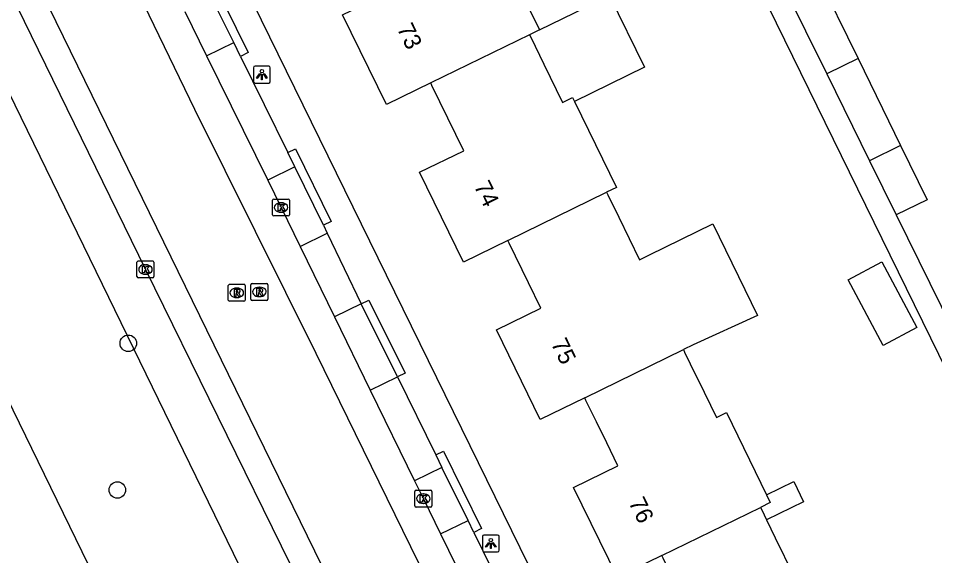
# Model space of a CAD drawing. Extents: x 160457 to 162082, y 388340 to 389736.
# Drawn here: x 161236.4 to 161290.5, y 388937.3 to 388969 of the extents above; entities that cross this region are included whole.
import ezdxf

# ---------------------------------------------------------------- set-up
doc = ezdxf.new("R2010")
doc.units = 0
for name, color, linetype in [('IMGEO_Boom', 7, 'Continuous'), ('IMGEO_Groenvoorziening', 7, 'Continuous'), ('IMGEO_Kolk', 7, 'Continuous'), ('IMGEO_Lichtpunt', 7, 'Continuous'), ('IMGEO_Pand', 7, 'Continuous'), ('IMGEO_Pand_nummerreeks', 7, 'Continuous'), ('IMGEO_Parkeervlak_open', 7, 'Continuous'), ('IMGEO_Rijbaan_lokaal_gesloten', 7, 'Continuous'), ('IMGEO_Rioolput', 7, 'Continuous'), ('IMGEO_Voetpad_open', 7, 'Continuous'), ('IMGEO_Waterloop', 7, 'Continuous')]:
    doc.layers.add(name, color=color, linetype=linetype)

msp = doc.modelspace()

# ---------------------------------------------------------------- linework, layer by layer
at = {"layer": 'IMGEO_Boom'}
for centre in [(161242.887, 388949.822), (161242.242, 388941.158)]:
    msp.add_circle(centre, 0.489, dxfattribs=at)
at = {"layer": 'IMGEO_Groenvoorziening'}
msp.add_lwpolyline([(161169.682, 389082.224), (161176.809, 389085.842), (161261.619, 388911.68)], dxfattribs=at)
at = {"layer": 'IMGEO_Kolk'}
for p, q in [((161251.408, 388957.416), (161251.408, 388958.268)), ((161251.483, 388958.342), (161252.335, 388958.342)), ((161252.409, 388958.268), (161252.409, 388957.416)), ((161251.896, 388958.122), (161251.921, 388958.122)), ((161252.335, 388957.342), (161251.483, 388957.342)), ((161251.919, 388957.562), (161251.894, 388957.562)), ((161243.4, 388953.757), (161243.4, 388954.609)), ((161243.475, 388954.683), (161244.327, 388954.683)), ((161243.888, 388954.463), (161243.913, 388954.463)), ((161244.401, 388954.609), (161244.401, 388953.757)), ((161243.911, 388953.903), (161243.886, 388953.903)), ((161244.327, 388953.683), (161243.475, 388953.683)), ((161259.809, 388940.221), (161259.809, 388941.073)), ((161259.884, 388941.147), (161260.736, 388941.147)), ((161260.297, 388940.927), (161260.322, 388940.927)), ((161260.81, 388941.073), (161260.81, 388940.221)), ((161260.32, 388940.367), (161260.295, 388940.367)), ((161260.736, 388940.147), (161259.884, 388940.147))]:
    msp.add_line(p, q, dxfattribs=at)
for points in [[(161251.408, 388957.416), (161251.408, 388958.268)], [(161251.483, 388958.342), (161252.335, 388958.342)], [(161252.409, 388958.268), (161252.409, 388957.416)], [(161251.729, 388958.042), (161251.852, 388958.042), (161251.852, 388957.891), (161251.982, 388958.042), (161252.146, 388958.042), (161252, 388957.891), (161252.153, 388957.642), (161252.001, 388957.642), (161251.916, 388957.806), (161251.852, 388957.739), (161251.852, 388957.642), (161251.729, 388957.642), (161251.729, 388958.042)], [(161252.335, 388957.342), (161251.483, 388957.342)], [(161243.4, 388953.757), (161243.4, 388954.609)], [(161243.475, 388954.683), (161244.327, 388954.683)], [(161243.721, 388954.383), (161243.844, 388954.383), (161243.844, 388954.232), (161243.974, 388954.383), (161244.138, 388954.383), (161243.992, 388954.232), (161244.145, 388953.983), (161243.993, 388953.983), (161243.908, 388954.147), (161243.844, 388954.08), (161243.844, 388953.983), (161243.721, 388953.983), (161243.721, 388954.383)], [(161244.401, 388954.609), (161244.401, 388953.757)], [(161244.327, 388953.683), (161243.475, 388953.683)], [(161259.809, 388940.221), (161259.809, 388941.073)], [(161259.884, 388941.147), (161260.736, 388941.147)], [(161260.13, 388940.847), (161260.253, 388940.847), (161260.253, 388940.696), (161260.383, 388940.847), (161260.547, 388940.847), (161260.401, 388940.696), (161260.554, 388940.447), (161260.402, 388940.447), (161260.317, 388940.611), (161260.253, 388940.544), (161260.253, 388940.447), (161260.13, 388940.447), (161260.13, 388940.847)], [(161260.81, 388941.073), (161260.81, 388940.221)], [(161260.736, 388940.147), (161259.884, 388940.147)]]:
    msp.add_lwpolyline(points, dxfattribs=at)
for centre, start, end in [((161251.485, 388958.266), 91.552, 178.448), ((161251.485, 388958.266), 91.552, 178.448), ((161252.333, 388958.266), 1.552, 88.448), ((161252.333, 388958.266), 1.552, 88.448), ((161251.485, 388957.418), 181.552, 268.448), ((161251.485, 388957.418), 181.552, 268.448), ((161252.333, 388957.418), 271.552, 358.448), ((161252.333, 388957.418), 271.552, 358.448), ((161243.477, 388954.607), 91.552, 178.448), ((161243.477, 388954.607), 91.552, 178.448), ((161244.325, 388954.607), 1.552, 88.448), ((161244.325, 388954.607), 1.552, 88.448), ((161243.477, 388953.759), 181.552, 268.448), ((161243.477, 388953.759), 181.552, 268.448), ((161244.325, 388953.759), 271.552, 358.448), ((161244.325, 388953.759), 271.552, 358.448), ((161259.886, 388941.071), 91.552, 178.448), ((161259.886, 388941.071), 91.552, 178.448), ((161260.734, 388941.071), 1.552, 88.448), ((161260.734, 388941.071), 1.552, 88.448), ((161259.886, 388940.223), 181.552, 268.448), ((161259.886, 388940.223), 181.552, 268.448), ((161260.734, 388940.223), 271.552, 358.448), ((161260.734, 388940.223), 271.552, 358.448)]:
    msp.add_arc(centre, 0.0765, start, end, dxfattribs=at)
for centre, major_axis, ratio, start_param, end_param in [((161251.895, 388957.842), (-0.387, 0.002), 0.722429, 4.712389, 7.853982), ((161251.92, 388957.842), (-0.39, 0.002), 0.717154, 1.570796, 4.712389), ((161243.887, 388954.183), (-0.387, 0.002), 0.722429, 4.712389, 7.853982), ((161243.912, 388954.183), (-0.39, 0.002), 0.717154, 1.570796, 4.712389), ((161260.296, 388940.647), (-0.387, 0.002), 0.722429, 4.712389, 7.853982), ((161260.321, 388940.647), (-0.39, 0.002), 0.717154, 1.570796, 4.712389)]:
    msp.add_ellipse(centre, major_axis=major_axis, ratio=ratio, start_param=start_param, end_param=end_param, dxfattribs=at)
at = {"layer": 'IMGEO_Lichtpunt'}
for p, q in [((161250.277, 388966.093), (161250.277, 388965.286)), ((161250.277, 388966.093), (161250.277, 388965.286)), ((161251.179, 388966.188), (161250.371, 388966.188)), ((161251.179, 388966.188), (161250.371, 388966.188)), ((161251.273, 388965.286), (161251.273, 388966.093)), ((161251.273, 388965.286), (161251.273, 388966.093)), ((161250.371, 388965.192), (161251.179, 388965.192)), ((161250.371, 388965.192), (161251.179, 388965.192)), ((161263.793, 388938.403), (161263.793, 388937.596)), ((161263.793, 388938.403), (161263.793, 388937.596)), ((161264.695, 388938.498), (161263.887, 388938.498)), ((161264.695, 388938.498), (161263.887, 388938.498)), ((161264.789, 388937.596), (161264.789, 388938.403)), ((161264.789, 388937.596), (161264.789, 388938.403)), ((161263.887, 388937.502), (161264.695, 388937.502)), ((161263.887, 388937.502), (161264.695, 388937.502))]:
    msp.add_line(p, q, dxfattribs=at)
for points in [[(161250.651, 388965.757), (161250.69, 388965.729), (161250.502, 388965.467), (161250.464, 388965.494), (161250.651, 388965.757)], [(161250.863, 388965.729), (161250.901, 388965.756), (161251.088, 388965.494), (161251.049, 388965.466), (161250.863, 388965.729)], [(161250.753, 388965.709), (161250.8, 388965.709), (161250.8, 388965.387), (161250.753, 388965.387), (161250.753, 388965.709)], [(161264.167, 388938.067), (161264.206, 388938.039), (161264.018, 388937.777), (161263.98, 388937.804), (161264.167, 388938.067)], [(161264.269, 388938.019), (161264.316, 388938.019), (161264.316, 388937.697), (161264.269, 388937.697), (161264.269, 388938.019)], [(161264.379, 388938.039), (161264.417, 388938.066), (161264.604, 388937.804), (161264.565, 388937.776), (161264.379, 388938.039)]]:
    msp.add_lwpolyline(points, dxfattribs=at)
for centre in [(161250.776, 388965.891), (161264.292, 388938.201)]:
    msp.add_circle(centre, 0.0994, dxfattribs=at)
for centre, start, end in [((161250.371, 388966.093), 90, 180), ((161250.371, 388966.093), 90, 180), ((161251.179, 388966.093), 0, 90), ((161251.179, 388966.093), 0, 90), ((161250.371, 388965.286), 180, 270), ((161250.371, 388965.286), 180, 270), ((161251.179, 388965.286), 270, 0), ((161251.179, 388965.286), 270, 360), ((161263.887, 388938.403), 90, 180), ((161263.887, 388938.403), 90, 180), ((161264.695, 388938.403), 0, 90), ((161264.695, 388938.403), 0, 90), ((161263.887, 388937.596), 180, 270), ((161263.887, 388937.596), 180, 270), ((161264.695, 388937.596), 270, 0), ((161264.695, 388937.596), 270, 360)]:
    msp.add_arc(centre, 0.0946, start, end, dxfattribs=at)
at = {"layer": 'IMGEO_Pand'}
for points in [[(161262.616, 388977.638), (161262.691, 388977.485), (161266.429, 388979.311), (161268.512, 388975.048), (161264.773, 388973.222), (161267.162, 388968.332)], [(161260.746, 388965.197), (161258.124, 388963.915), (161255.529, 388969.223), (161258.152, 388970.505), (161257.099, 388972.659), (161256.273, 388974.348), (161256.198, 388974.501)], [(161283.481, 388971.748), (161285.976, 388966.636)], [(161281.617, 388970.838), (161284.127, 388965.735)], [(161267.162, 388968.332), (161271.297, 388970.353), (161273.366, 388966.12), (161269.229, 388964.099)], [(161266.578, 388968.047), (161260.746, 388965.197)], [(161267.162, 388968.332), (161266.578, 388968.047)], [(161266.578, 388968.047), (161266.648, 388967.903), (161267.43, 388966.302), (161268.53, 388964.05), (161269.114, 388964.335), (161269.229, 388964.099)], [(161285.976, 388966.636), (161284.127, 388965.735)], [(161285.976, 388966.636), (161288.483, 388961.499)], [(161284.127, 388965.735), (161286.651, 388960.605)], [(161265.294, 388955.892), (161262.672, 388954.61), (161260.077, 388959.919), (161262.69, 388961.196), (161261.753, 388963.124), (161260.816, 388965.053), (161260.746, 388965.197)], [(161269.229, 388964.099), (161271.706, 388959.027), (161271.122, 388958.742)], [(161288.483, 388961.499), (161286.651, 388960.605)], [(161288.483, 388961.499), (161290.05, 388958.289), (161288.221, 388957.413)], [(161286.651, 388960.605), (161288.221, 388957.413)], [(161265.294, 388955.892), (161271.122, 388958.742)], [(161271.122, 388958.742), (161271.197, 388958.589), (161271.844, 388957.265), (161273.071, 388954.754), (161273.654, 388955.039), (161277.399, 388956.87), (161280.037, 388951.472), (161276.247, 388949.731), (161275.663, 388949.446)], [(161269.837, 388946.597), (161267.215, 388945.315), (161264.624, 388950.615), (161267.247, 388951.896), (161266.518, 388953.387), (161265.368, 388955.74), (161265.294, 388955.892)], [(161289.448, 388950.753), (161287.466, 388949.696), (161285.4, 388953.57), (161287.382, 388954.627), (161289.448, 388950.753)], [(161269.837, 388946.597), (161275.663, 388949.446)], [(161275.663, 388949.446), (161275.738, 388949.293), (161276.407, 388947.923), (161276.538, 388947.654), (161277.62, 388945.439), (161278.204, 388945.725), (161280.573, 388940.874)], [(161274.388, 388937.285), (161271.766, 388936.003), (161269.172, 388941.31), (161271.794, 388942.592), (161271.136, 388943.938), (161270.531, 388945.176), (161269.911, 388946.445), (161269.837, 388946.597)], [(161280.573, 388940.874), (161282.177, 388941.658), (161282.762, 388940.46), (161280.574, 388939.391)], [(161280.573, 388940.874), (161280.796, 388940.417), (161280.212, 388940.132)], [(161274.388, 388937.285), (161280.212, 388940.132)], [(161280.212, 388940.132), (161280.287, 388939.978), (161280.574, 388939.391)], [(161280.574, 388939.391), (161281.087, 388938.34), (161282.165, 388936.134), (161282.749, 388936.419), (161285.333, 388931.13)], [(161276.3, 388926.725), (161273.719, 388932.006), (161276.342, 388933.288), (161275.049, 388935.933), (161274.463, 388937.132), (161274.388, 388937.285)]]:
    msp.add_lwpolyline(points, dxfattribs=at)
at = {"layer": 'IMGEO_Parkeervlak_open'}
for points in [[(161247.514, 388966.796), (161249.116, 388967.585)], [(161252.722, 388960.24), (161251.117, 388959.452)], [(161253.03, 388955.545), (161254.636, 388956.329)], [(161256.639, 388952.145), (161255.066, 388951.377)], [(161257.178, 388947.055), (161258.791, 388947.843)], [(161261.409, 388942.493), (161259.793, 388941.703)], [(161261.326, 388938.57), (161262.946, 388939.364)]]:
    msp.add_lwpolyline(points, dxfattribs=at)
at = {"layer": 'IMGEO_Rijbaan_lokaal_gesloten'}
for points in [[(161267.467, 388909.788), (161175.431, 389098.144)], [(161176.223, 389092.673), (161178.058, 389088.894), (161180.499, 389083.878), (161187.048, 389070.448), (161195.466, 389053.348), (161206.501, 389030.746), (161215.107, 389013.085), (161221.505, 389000), (161223.863, 388995.178), (161227.484, 388987.759), (161233.342, 388975.802), (161243.902, 388954.184), (161252.438, 388936.774), (161261.81, 388917.456), (161265.936, 388909.029)], [(161272.138, 388912.105), (161253.979, 388949.213), (161246.821, 388963.638), (161240.225, 388977.264), (161238.004, 388981.853), (161239.729, 388982.689)], [(161246.226, 388969.421), (161247.514, 388966.796)], [(161247.514, 388966.796), (161251.117, 388959.452)], [(161251.117, 388959.452), (161251.908, 388957.841), (161253.03, 388955.545)], [(161253.03, 388955.545), (161255.066, 388951.377)], [(161255.066, 388951.377), (161257.178, 388947.055)], [(161257.178, 388947.055), (161259.793, 388941.703)], [(161259.793, 388941.703), (161260.309, 388940.646), (161261.326, 388938.57)], [(161261.326, 388938.57), (161264.656, 388931.776)]]:
    msp.add_lwpolyline(points, dxfattribs=at)
at = {"layer": 'IMGEO_Rioolput'}
for p, q in [((161248.867, 388953.304), (161249.719, 388953.304)), ((161250.129, 388952.429), (161250.129, 388953.281)), ((161250.204, 388953.355), (161251.056, 388953.355)), ((161251.13, 388953.281), (161251.13, 388952.429)), ((161248.792, 388952.378), (161248.792, 388953.23)), ((161249.28, 388953.084), (161249.305, 388953.084)), ((161249.793, 388953.23), (161249.793, 388952.378)), ((161250.617, 388953.135), (161250.642, 388953.135)), ((161249.719, 388952.304), (161248.867, 388952.304)), ((161249.303, 388952.524), (161249.278, 388952.524)), ((161251.056, 388952.355), (161250.204, 388952.355)), ((161250.64, 388952.575), (161250.615, 388952.575))]:
    msp.add_line(p, q, dxfattribs=at)
for points in [[(161248.867, 388953.304), (161249.719, 388953.304)], [(161250.129, 388952.429), (161250.129, 388953.281)], [(161250.204, 388953.355), (161251.056, 388953.355)], [(161251.13, 388953.281), (161251.13, 388952.429)], [(161248.792, 388952.378), (161248.792, 388953.23)], [(161249.381, 388953.002), (161249.129, 388953.004), (161249.129, 388952.604)], [(161249.129, 388952.604), (161249.253, 388952.604), (161249.253, 388952.766), (161249.264, 388952.766)], [(161249.307, 388952.923), (161249.253, 388952.923), (161249.253, 388952.842)], [(161249.253, 388952.842), (161249.305, 388952.842)], [(161249.311, 388952.737), (161249.382, 388952.604), (161249.522, 388952.604), (161249.457, 388952.73)], [(161249.793, 388953.23), (161249.793, 388952.378)], [(161250.718, 388953.053), (161250.466, 388953.055), (161250.466, 388952.655)], [(161250.466, 388952.655), (161250.59, 388952.655), (161250.59, 388952.817), (161250.601, 388952.817)], [(161250.644, 388952.974), (161250.59, 388952.974), (161250.59, 388952.893)], [(161250.59, 388952.893), (161250.642, 388952.893)], [(161250.648, 388952.788), (161250.719, 388952.655), (161250.859, 388952.655), (161250.794, 388952.781)], [(161249.719, 388952.304), (161248.867, 388952.304)], [(161251.056, 388952.355), (161250.204, 388952.355)]]:
    msp.add_lwpolyline(points, dxfattribs=at)
for centre, radius, start, end in [((161248.869, 388953.228), 0.0765, 91.552, 178.448), ((161248.869, 388953.228), 0.0765, 91.552, 178.448), ((161249.717, 388953.228), 0.0765, 1.552, 88.448), ((161249.717, 388953.228), 0.0765, 1.552, 88.448), ((161250.206, 388953.279), 0.0765, 91.552, 178.448), ((161250.206, 388953.279), 0.0765, 91.552, 178.448), ((161251.054, 388953.279), 0.0765, 1.552, 88.448), ((161251.054, 388953.279), 0.0765, 1.552, 88.448), ((161249.263, 388952.713), 0.0533, 26.0293, 88.6989), ((161249.289, 388953.031), 0.19, 274.7715, 282.9687), ((161249.313, 388952.827), 0.0964, 77.0061, 93.1865), ((161249.327, 388952.884), 0.0378, 276.6634, 79.6772), ((161249.38, 388952.892), 0.109, 350.3612, 89.416), ((161249.378, 388952.892), 0.112, 277.5842, 350.9817), ((161249.362, 388952.677), 0.108, 29.5134, 73.7905), ((161250.6, 388952.764), 0.0533, 26.0293, 88.6989), ((161250.626, 388953.082), 0.19, 274.7715, 282.9687), ((161250.65, 388952.878), 0.0964, 77.0061, 93.1865), ((161250.664, 388952.935), 0.0378, 276.6634, 79.6772), ((161250.717, 388952.943), 0.109, 350.3612, 89.416), ((161250.715, 388952.943), 0.112, 277.5842, 350.9817), ((161250.699, 388952.728), 0.108, 29.5134, 73.7905), ((161248.869, 388952.38), 0.0765, 181.552, 268.448), ((161248.869, 388952.38), 0.0765, 181.552, 268.448), ((161249.717, 388952.38), 0.0765, 271.552, 358.448), ((161249.717, 388952.38), 0.0765, 271.552, 358.448), ((161250.206, 388952.431), 0.0765, 181.552, 268.448), ((161250.206, 388952.431), 0.0765, 181.552, 268.448), ((161251.054, 388952.431), 0.0765, 271.552, 358.448), ((161251.054, 388952.431), 0.0765, 271.552, 358.448)]:
    msp.add_arc(centre, radius, start, end, dxfattribs=at)
for centre, major_axis, ratio, start_param, end_param in [((161249.279, 388952.804), (-0.387, 0.002), 0.722429, 4.712389, 7.853982), ((161249.304, 388952.804), (-0.39, 0.002), 0.717154, 1.570796, 4.712389), ((161250.616, 388952.855), (-0.387, 0.002), 0.722429, 4.712389, 7.853982), ((161250.641, 388952.855), (-0.39, 0.002), 0.717154, 1.570796, 4.712389)]:
    msp.add_ellipse(centre, major_axis=major_axis, ratio=ratio, start_param=start_param, end_param=end_param, dxfattribs=at)
at = {"layer": 'IMGEO_Voetpad_open'}
for points in [[(161294.294, 388941.909), (161294.102, 388942.285), (161273.022, 388985.388), (161270.981, 388989.562)], [(161242.363, 388986.019), (161277.316, 388914.672)], [(161247.384, 388971.101), (161247.831, 388971.322), (161249.967, 388966.988), (161249.519, 388966.767)], [(161249.116, 388967.585), (161247.825, 388970.206)], [(161249.519, 388966.767), (161249.116, 388967.585)], [(161249.519, 388966.767), (161252.31, 388961.08)], [(161252.31, 388961.08), (161252.759, 388961.3), (161254.864, 388957.008), (161254.416, 388956.788)], [(161252.722, 388960.24), (161252.31, 388961.08)], [(161254.416, 388956.788), (161252.722, 388960.24)], [(161288.221, 388957.413), (161295.538, 388942.536)], [(161254.416, 388956.788), (161254.636, 388956.329)], [(161254.636, 388956.329), (161256.639, 388952.145)], [(161256.639, 388952.145), (161257.086, 388952.368), (161259.238, 388948.066), (161258.791, 388947.843)], [(161258.791, 388947.843), (161256.639, 388952.145)], [(161258.791, 388947.843), (161261.045, 388943.233)], [(161261.045, 388943.233), (161261.493, 388943.453), (161263.743, 388938.875), (161263.295, 388938.655)], [(161261.045, 388943.233), (161261.409, 388942.493)], [(161262.946, 388939.364), (161261.409, 388942.493)], [(161263.295, 388938.655), (161262.946, 388939.364)], [(161263.295, 388938.655), (161265.946, 388933.226)]]:
    msp.add_lwpolyline(points, dxfattribs=at)
at = {"layer": 'IMGEO_Waterloop'}
msp.add_lwpolyline([(161259.547, 388906.282), (161259.092, 388906.228), (161258.634, 388906.213), (161258.177, 388906.239), (161257.723, 388906.303), (161257.277, 388906.407), (161256.842, 388906.55), (161256.42, 388906.729), (161256.016, 388906.945), (161255.632, 388907.195), (161255.271, 388907.477), (161254.936, 388907.789), (161254.629, 388908.129), (161254.353, 388908.495), (161254.11, 388908.883), (161253.901, 388909.291), (161209.725, 389000), (161169.682, 389082.224)], dxfattribs=at)

# ---------------------------------------------------------------- texts
at = {"layer": 'IMGEO_Pand_nummerreeks'}
for s, rotation, p in [('73', 296.0522, (161258.728, 388968.417)), ('74', 296.0465, (161263.276, 388959.113)), ('75', 296.0522, (161267.821, 388949.814)), ('76', 296.0522, (161272.408, 388940.429))]:
    msp.add_text(s, height=1, rotation=rotation, dxfattribs=at).set_placement(p)

doc.saveas('drawing.dxf')
